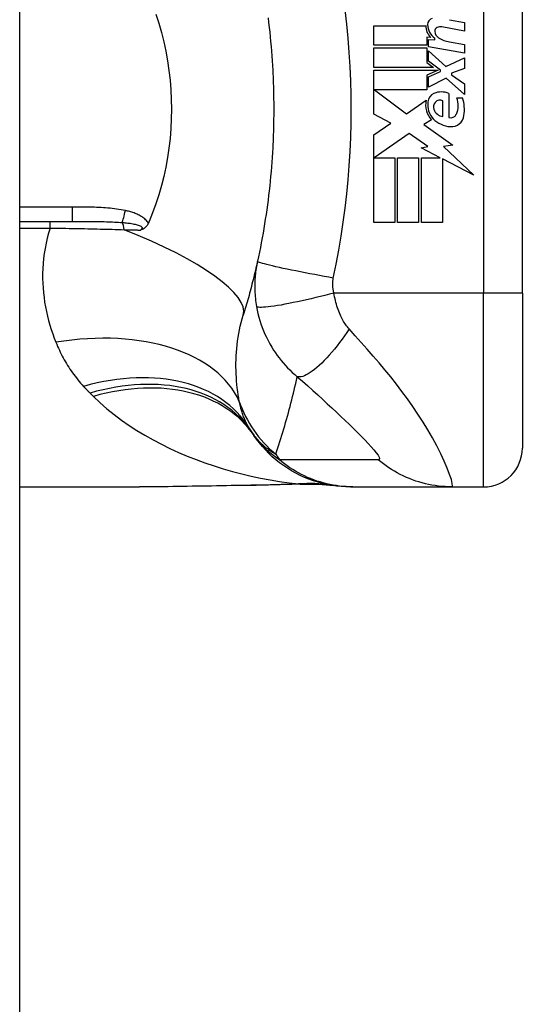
# Model space of a CAD drawing. Header units: inches. Extents: x 19 to 626, y 56 to 294.
# Tile 283 of 392: x 367.647 to 368.158, y 178.62 to 179.62. Entities that reach past the tile are written whole.
import ezdxf

# ---------------------------------------------------------------- set-up
doc = ezdxf.new("R2010")
doc.units = ezdxf.units.IN
doc.header["$MEASUREMENT"] = 0
doc.layers.add('Visible Edges(ANSI)', color=7, linetype='Continuous', lineweight=25)
doc.layers.add('Visible Tangent Edges(ANSI)', color=7, linetype='Continuous', lineweight=25)

msp = doc.modelspace()

# ---------------------------------------------------------------- linework, layer by layer
at = {"layer": 'Visible Edges(ANSI)'}
for p, q in [((367.6471, 164.7864), (367.6471, 194.3894)), ((368.158, 179.3424), (368.158, 179.7164)), ((368.0841, 179.6202), (368.0991, 179.6175)), ((368.0069, 179.6141), (368.0599, 179.6141)), ((368.0069, 179.5943), (368.0069, 179.6141)), ((368.0991, 179.6087), (368.0761, 179.6128)), ((368.0991, 179.6175), (368.0991, 179.6087)), ((368.0608, 179.6025), (368.0608, 179.5943)), ((368.0649, 179.6022), (368.0608, 179.6025)), ((368.0627, 179.6001), (368.0691, 179.5996)), ((368.0627, 179.5926), (368.0627, 179.6001)), ((368.0691, 179.5996), (368.0691, 179.6015)), ((368.0608, 179.5943), (368.0069, 179.5943)), ((368.0069, 179.5915), (368.0608, 179.5915)), ((368.0069, 179.5717), (368.0069, 179.5915)), ((368.0608, 179.5915), (368.0608, 179.5768)), ((368.0991, 179.5861), (368.0627, 179.5926)), ((368.0627, 179.5887), (368.0803, 179.5725)), ((368.0627, 179.5779), (368.0627, 179.5887)), ((368.0841, 179.5976), (368.0991, 179.5949)), ((368.0991, 179.5949), (368.0991, 179.5861)), ((368.0803, 179.5725), (368.0991, 179.5815)), ((368.0991, 179.5815), (368.0991, 179.5707)), ((368.0677, 179.5717), (368.0069, 179.5717)), ((368.0069, 179.5689), (368.0725, 179.5689)), ((368.0069, 179.5243), (368.0069, 179.5689)), ((368.0608, 179.5768), (368.0677, 179.5717)), ((368.0725, 179.5689), (368.0608, 179.5639)), ((368.0749, 179.5689), (368.0627, 179.5779)), ((368.0749, 179.5675), (368.0749, 179.5689)), ((368.0991, 179.5707), (368.0861, 179.5657)), ((368.0608, 179.5639), (368.0608, 179.5489)), ((368.0627, 179.5623), (368.0749, 179.5675)), ((368.0627, 179.5515), (368.0627, 179.5623)), ((368.0805, 179.5607), (368.0627, 179.5515)), ((368.0991, 179.5443), (368.0805, 179.5607)), ((368.0861, 179.5657), (368.0861, 179.5641)), ((368.0861, 179.5641), (368.0991, 179.5551)), ((368.0077, 179.5489), (368.0404, 179.5245)), ((368.0608, 179.5489), (368.0077, 179.5489)), ((368.0991, 179.5551), (368.0991, 179.5443)), ((368.0833, 179.5451), (368.0833, 179.5207)), ((368.0913, 179.5407), (368.0973, 179.5407)), ((368.0404, 179.5245), (368.0603, 179.5383)), ((368.0773, 179.5217), (368.0773, 179.5377)), ((368.0243, 179.5151), (368.0069, 179.5243)), ((368.0069, 179.5033), (368.0243, 179.5151)), ((368.0657, 179.5184), (368.058, 179.5137)), ((368.058, 179.5137), (368.0873, 179.4928)), ((368.0069, 179.4141), (368.0069, 179.5033)), ((368.0431, 179.5045), (368.0073, 179.4799)), ((368.0618, 179.4915), (368.0431, 179.5045)), ((368.0551, 179.4901), (368.0618, 179.4915)), ((368.0746, 179.4799), (368.0551, 179.4901)), ((368.0873, 179.4928), (368.0779, 179.4915)), ((368.0779, 179.4915), (368.1087, 179.4622)), ((368.0073, 179.4799), (368.0283, 179.4799)), ((368.0283, 179.4799), (368.0283, 179.4141)), ((368.0311, 179.4799), (368.0525, 179.4799)), ((368.0311, 179.4141), (368.0311, 179.4799)), ((368.0525, 179.4799), (368.0525, 179.4141)), ((368.0555, 179.4799), (368.0746, 179.4799)), ((368.0555, 179.4141), (368.0555, 179.4799)), ((368.0769, 179.4788), (368.0769, 179.4141)), ((368.1087, 179.4622), (368.0769, 179.4788)), ((367.6471, 179.4153), (367.7005, 179.4153)), ((368.0283, 179.4141), (368.0069, 179.4141)), ((368.0525, 179.4141), (368.0311, 179.4141)), ((368.0769, 179.4141), (368.0555, 179.4141)), ((368.158, 179.3424), (368.158, 179.1849)), ((367.6471, 179.1456), (367.769, 179.1456)), ((367.9832, 179.1456), (367.9856, 179.1456)), ((367.9856, 179.1456), (368.086, 179.1456)), ((368.086, 179.1456), (368.1186, 179.1456))]:
    msp.add_line(p, q, dxfattribs=at)
at = {"layer": 'Visible Edges(ANSI)', "flags": 128}
for points in [[(367.7855, 179.6257), (367.7884, 179.6165), (367.7911, 179.6072), (367.7935, 179.5977), (367.7956, 179.5882), (367.7973, 179.5785), (367.7988, 179.5687), (367.7999, 179.5589), (367.8007, 179.5491), (367.8012, 179.5392), (367.8013, 179.5293), (367.8012, 179.5194), (367.8007, 179.5095), (367.7999, 179.4996), (367.7987, 179.4898), (367.7973, 179.4801), (367.7955, 179.4705), (367.7935, 179.461), (367.7911, 179.4516), (367.7884, 179.4423), (367.7855, 179.4332), (367.7822, 179.4241), (367.7786, 179.4153)], [(367.8995, 179.6221), (367.9001, 179.6173), (367.9006, 179.6124), (367.9012, 179.6076), (367.9017, 179.6028), (367.9021, 179.5979), (367.9026, 179.5931), (367.903, 179.5882), (367.9033, 179.5834), (367.9037, 179.5785), (367.904, 179.5736), (367.9043, 179.5688)], [(367.9043, 179.5688), (367.9044, 179.5655), (367.9046, 179.5622), (367.9047, 179.559), (367.9048, 179.5557), (367.905, 179.5524), (367.905, 179.5491), (367.9051, 179.5458), (367.9052, 179.5426), (367.9052, 179.5393), (367.9053, 179.536), (367.9053, 179.5327), (367.9053, 179.5294), (367.9053, 179.5261), (367.9053, 179.5229), (367.9052, 179.5196), (367.9052, 179.5163), (367.9051, 179.513), (367.905, 179.5097), (367.905, 179.5065), (367.9048, 179.5032), (367.9047, 179.4999), (367.9046, 179.4966), (367.9044, 179.4933), (367.9043, 179.4901)], [(367.9043, 179.4901), (367.904, 179.4852), (367.9037, 179.4803), (367.9033, 179.4755), (367.903, 179.4706), (367.9026, 179.4658), (367.9021, 179.4609), (367.9017, 179.4561), (367.9012, 179.4513), (367.9006, 179.4464), (367.9001, 179.4416), (367.8995, 179.4368), (367.8988, 179.432), (367.8982, 179.4271), (367.8975, 179.4223), (367.8967, 179.4175), (367.896, 179.4127), (367.8952, 179.408), (367.8944, 179.4032), (367.8935, 179.3984), (367.8926, 179.3936), (367.8917, 179.3889), (367.8907, 179.3841), (367.8897, 179.3794), (367.8887, 179.3747)], [(367.7779, 179.4135), (367.7777, 179.413), (367.7774, 179.4125), (367.7772, 179.4121), (367.7769, 179.4117), (367.7767, 179.4112), (367.7764, 179.4108), (367.7761, 179.4104), (367.7758, 179.4101), (367.7754, 179.4097), (367.7751, 179.4094), (367.7747, 179.409), (367.7744, 179.4087), (367.774, 179.4084), (367.7737, 179.4082), (367.7733, 179.4079), (367.7729, 179.4077), (367.7726, 179.4075), (367.7722, 179.4073), (367.7718, 179.4072), (367.7714, 179.407), (367.7711, 179.4069), (367.7707, 179.4067), (367.7703, 179.4066), (367.7699, 179.4065)], [(367.7786, 179.4153), (367.7786, 179.4152), (367.7786, 179.4151), (367.7785, 179.415), (367.7785, 179.415), (367.7785, 179.4149), (367.7784, 179.4148), (367.7784, 179.4147), (367.7784, 179.4147), (367.7783, 179.4146), (367.7783, 179.4145), (367.7783, 179.4144), (367.7782, 179.4144), (367.7782, 179.4143), (367.7782, 179.4142), (367.7782, 179.4141), (367.7781, 179.4141), (367.7781, 179.414), (367.7781, 179.4139), (367.778, 179.4138), (367.778, 179.4138), (367.778, 179.4137), (367.7779, 179.4136), (367.7779, 179.4135), (367.7779, 179.4135)], [(367.8887, 179.3747), (367.8882, 179.3723), (367.8877, 179.37), (367.8871, 179.3676), (367.8866, 179.3653), (367.886, 179.363), (367.8855, 179.3606), (367.8849, 179.3583), (367.8843, 179.356), (367.8838, 179.3537), (367.8832, 179.3514), (367.8826, 179.3491), (367.882, 179.3468), (367.8814, 179.3445), (367.8808, 179.3423), (367.8802, 179.34), (367.8795, 179.3377), (367.8789, 179.3355), (367.8782, 179.3333), (367.8776, 179.331), (367.8769, 179.3288), (367.8763, 179.3266), (367.8756, 179.3243), (367.8749, 179.3221), (367.8743, 179.3199)], [(367.9832, 179.1456), (367.9786, 179.1457), (367.9739, 179.1459), (367.9692, 179.1464), (367.9645, 179.1471), (367.9597, 179.1479), (367.955, 179.149), (367.9504, 179.1502), (367.9457, 179.1517), (367.9411, 179.1533), (367.9366, 179.1552), (367.9321, 179.1572), (367.9277, 179.1594), (367.9234, 179.1618), (367.9193, 179.1644), (367.9152, 179.1671), (367.9113, 179.17), (367.9075, 179.1731), (367.9038, 179.1762), (367.9003, 179.1796), (367.897, 179.183), (367.8938, 179.1865), (367.8908, 179.1902), (367.8879, 179.1939), (367.8852, 179.1977)], [(367.9357, 179.1484), (367.9119, 179.1475), (367.8876, 179.147)], [(367.9357, 179.1484), (367.9509, 179.1483), (367.966, 179.1468)], [(367.8876, 179.147), (367.8574, 179.1465), (367.8275, 179.1461), (367.798, 179.1457), (367.769, 179.1456)]]:
    msp.add_lwpolyline(points, dxfattribs=at)
at = {"layer": 'Visible Edges(ANSI)'}
for centre, radius, start, end in [((368.0684, 179.6151), 0.00676, 106.9928, 179.4776), ((368.0758, 179.6138), 0.016, 178.7952, 226.5849), ((368.0777, 179.615), 0.016, 179.4776, 237.4114), ((368.073, 179.6086), 0.004, 113.5571, 186.03), ((368.0746, 179.6047), 0.0082, 80, 113.5571), ((368.0773, 179.609), 0.0084, 186.03, 237.5992), ((368.0894, 179.6281), 0.031, 237.5992, 260), ((368.0721, 179.5359), 0.0101, 113.8445, 175.0802), ((368.0757, 179.528), 0.0188, 66.1555, 113.8445), ((368.0742, 179.5322), 0.00637, 61.4547, 141.1652), ((368.0724, 179.5329), 0.0205, 334.6784, 22.5609), ((368.0586, 179.5287), 0.0405, 351.5605, 17.3343), ((368.0817, 179.5334), 0.022, 167.079, 223.1785), ((368.0817, 179.5334), 0.0199, 170.4085, 224.1684), ((368.0749, 179.5316), 0.0073, 141.1652, 199.3797), ((368.0786, 179.5329), 0.0112, 199.3797, 262.9975), ((368.0864, 179.538), 0.0265, 224.1684, 266.5646), ((368.0851, 179.5269), 0.0064, 253.5261, 334.6784), ((368.0856, 179.5247), 0.0132, 266.5646, 351.5605), ((367.9812, 179.2667), 0.1181, 211.3001, 213.5208), ((368.3778, 179.5294), 0.5938, 213.5208, 213.9621), ((368.1186, 179.1849), 0.0394, 270, 0)]:
    msp.add_arc(centre, radius, start, end, dxfattribs=at)
at = {"layer": 'Visible Tangent Edges(ANSI)'}
for p, q in [((368.1186, 179.7164), (368.1186, 179.3424)), ((367.7005, 179.4298), (367.6471, 179.4298)), ((367.7005, 179.4298), (367.7005, 179.4153)), ((367.6471, 179.4085), (367.678, 179.4085)), ((367.678, 179.4085), (367.678, 179.4153)), ((368.1186, 179.3424), (367.9665, 179.3424)), ((368.158, 179.3424), (368.1186, 179.3424)), ((368.1186, 179.1456), (368.1186, 179.3424))]:
    msp.add_line(p, q, dxfattribs=at)
at = {"layer": 'Visible Tangent Edges(ANSI)', "flags": 128}
for points in [[(367.9658, 179.3577), (367.9686, 179.3719), (367.9713, 179.386), (367.9737, 179.4003), (367.9759, 179.4145), (367.9778, 179.4288), (367.9795, 179.4431), (367.9809, 179.4575), (367.982, 179.4718), (367.9829, 179.4862), (367.9835, 179.5006), (367.9839, 179.515), (367.9841, 179.5294), (367.9839, 179.5438), (367.9835, 179.5582), (367.9829, 179.5726), (367.982, 179.587), (367.9809, 179.6014), (367.9795, 179.6157), (367.9778, 179.6301)], [(367.7545, 179.4263), (367.7523, 179.4267), (367.7501, 179.4271), (367.7479, 179.4275), (367.7456, 179.4278), (367.7434, 179.4281), (367.7411, 179.4284), (367.7389, 179.4286), (367.7366, 179.4288), (367.7344, 179.429), (367.7321, 179.4291), (367.7298, 179.4293), (367.7276, 179.4294), (367.7253, 179.4295), (367.7231, 179.4296), (367.7208, 179.4296), (367.7186, 179.4297), (367.7163, 179.4297), (367.714, 179.4298), (367.7118, 179.4298), (367.7095, 179.4298), (367.7072, 179.4298), (367.705, 179.4298), (367.7027, 179.4298), (367.7005, 179.4298)], [(367.7779, 179.4135), (367.7773, 179.4144), (367.7766, 179.4153), (367.7759, 179.4162), (367.7751, 179.417), (367.7742, 179.4178), (367.7733, 179.4185), (367.7724, 179.4192), (367.7715, 179.4198), (367.7705, 179.4204), (367.7695, 179.421), (367.7685, 179.4215), (367.7675, 179.422), (367.7665, 179.4225), (367.7654, 179.423), (367.7644, 179.4234), (367.7633, 179.4238), (367.7622, 179.4242), (367.7611, 179.4245), (367.76, 179.4249), (367.759, 179.4252), (367.7578, 179.4255), (367.7567, 179.4258), (367.7556, 179.426), (367.7545, 179.4263)], [(367.678, 179.4085), (367.6765, 179.4033), (367.6751, 179.3981), (367.6739, 179.393), (367.6729, 179.3878), (367.6721, 179.3826), (367.6714, 179.3775), (367.6709, 179.3724), (367.6706, 179.3674), (367.6704, 179.3624), (367.6704, 179.3574), (367.6705, 179.3525), (367.6708, 179.3476), (367.6712, 179.3427), (367.6718, 179.3379), (367.6724, 179.3331), (367.6733, 179.3284), (367.6742, 179.3237), (367.6752, 179.3191), (367.6764, 179.3145), (367.6777, 179.3099), (367.6791, 179.3055), (367.6806, 179.3011), (367.6822, 179.2967), (367.6838, 179.2924)], [(367.678, 179.4085), (367.6812, 179.4085), (367.6844, 179.4084), (367.6876, 179.4084), (367.6909, 179.4083), (367.6941, 179.4083), (367.6973, 179.4082), (367.7004, 179.4082), (367.7036, 179.4081), (367.7068, 179.408), (367.71, 179.408), (367.7131, 179.4079), (367.7163, 179.4078), (367.7194, 179.4078), (367.7225, 179.4077), (367.7257, 179.4076), (367.7288, 179.4075), (367.7319, 179.4075), (367.735, 179.4074), (367.738, 179.4073), (367.7411, 179.4072), (367.7441, 179.4071), (367.7472, 179.407), (367.7502, 179.4069), (367.7532, 179.4068)], [(367.7005, 179.4153), (367.7027, 179.4153), (367.7049, 179.4152), (367.7072, 179.4152), (367.7094, 179.4152), (367.7116, 179.4152), (367.7138, 179.4152), (367.716, 179.4152), (367.7182, 179.4152), (367.7203, 179.4152), (367.7225, 179.4152), (367.7246, 179.4151), (367.7268, 179.4151), (367.7289, 179.4151), (367.731, 179.415), (367.7331, 179.415), (367.7352, 179.4149), (367.7373, 179.4149), (367.7394, 179.4148), (367.7414, 179.4147), (367.7435, 179.4146), (367.7455, 179.4145), (367.7475, 179.4144), (367.7494, 179.4143), (367.7514, 179.4141)], [(367.7514, 179.4141), (367.7528, 179.414), (367.7541, 179.4139), (367.7555, 179.4138), (367.7569, 179.4136), (367.7582, 179.4134), (367.7595, 179.4133), (367.7607, 179.4131), (367.762, 179.4129), (367.7632, 179.4126), (367.7644, 179.4124), (367.7655, 179.4121), (367.7666, 179.4119), (367.7676, 179.4115), (367.7685, 179.4112), (367.7694, 179.4108), (367.7701, 179.4104), (367.7707, 179.41), (367.7711, 179.4095), (367.7714, 179.409), (367.7714, 179.4085), (367.7713, 179.408), (367.771, 179.4075), (367.7705, 179.407), (367.7699, 179.4065)], [(367.7532, 179.4068), (367.7539, 179.4068), (367.7546, 179.4068), (367.7553, 179.4068), (367.756, 179.4068), (367.7567, 179.4068), (367.7574, 179.4067), (367.7581, 179.4067), (367.7588, 179.4067), (367.7595, 179.4067), (367.7602, 179.4067), (367.7609, 179.4067), (367.7616, 179.4067), (367.7623, 179.4066), (367.763, 179.4066), (367.7637, 179.4066), (367.7644, 179.4066), (367.7651, 179.4066), (367.7658, 179.4066), (367.7665, 179.4066), (367.7672, 179.4065), (367.7678, 179.4065), (367.7685, 179.4065), (367.7692, 179.4065), (367.7699, 179.4065)], [(367.8887, 179.3747), (367.8883, 179.3729), (367.888, 179.3711), (367.8877, 179.3693), (367.8874, 179.3674), (367.8871, 179.3656), (367.8869, 179.3638), (367.8867, 179.3619), (367.8865, 179.3601), (367.8863, 179.3582), (367.8862, 179.3563), (367.8861, 179.3545), (367.886, 179.3526), (367.886, 179.3507), (367.886, 179.3488), (367.886, 179.3469), (367.8861, 179.345), (367.8862, 179.343), (367.8863, 179.3409), (367.8864, 179.3389), (367.8866, 179.3369), (367.8869, 179.3349), (367.8871, 179.3328), (367.8875, 179.3308), (367.8878, 179.3287)], [(367.9658, 179.3577), (367.9612, 179.3586), (367.9565, 179.3594), (367.9517, 179.3603), (367.9469, 179.3612), (367.9421, 179.3621), (367.9373, 179.363), (367.9325, 179.3639), (367.9279, 179.3649), (367.9234, 179.3658), (367.9191, 179.3667), (367.9149, 179.3675), (367.911, 179.3684), (367.9074, 179.3692), (367.9041, 179.37), (367.901, 179.3707), (367.8983, 179.3714), (367.896, 179.372), (367.8939, 179.3725), (367.8923, 179.373), (367.8909, 179.3735), (367.8899, 179.3739), (367.8892, 179.3742), (367.8888, 179.3745), (367.8887, 179.3747)], [(367.9665, 179.3424), (367.9663, 179.3431), (367.9662, 179.3438), (367.966, 179.3444), (367.9659, 179.3451), (367.9658, 179.3457), (367.9657, 179.3464), (367.9656, 179.3471), (367.9655, 179.3478), (367.9655, 179.3484), (367.9654, 179.349), (367.9654, 179.3497), (367.9653, 179.3503), (367.9653, 179.3509), (367.9653, 179.3516), (367.9653, 179.3522), (367.9653, 179.3528), (367.9654, 179.3534), (367.9654, 179.354), (367.9654, 179.3547), (367.9655, 179.3553), (367.9656, 179.3559), (367.9656, 179.3565), (367.9657, 179.3571), (367.9658, 179.3577)], [(367.9665, 179.3424), (367.962, 179.3413), (367.9574, 179.3401), (367.9528, 179.3389), (367.9481, 179.3378), (367.9434, 179.3367), (367.9387, 179.3356), (367.9341, 179.3346), (367.9295, 179.3336), (367.925, 179.3327), (367.9207, 179.3318), (367.9166, 179.3311), (367.9127, 179.3303), (367.909, 179.3297), (367.9056, 179.3292), (367.9024, 179.3287), (367.8996, 179.3284), (367.897, 179.3281), (367.8948, 179.328), (367.8928, 179.3279), (367.8912, 179.3279), (367.8899, 179.328), (367.8889, 179.3281), (367.8882, 179.3284), (367.8878, 179.3287)], [(367.9819, 179.306), (367.981, 179.307), (367.9802, 179.308), (367.9794, 179.3091), (367.9785, 179.3102), (367.9778, 179.3113), (367.977, 179.3125), (367.9762, 179.3137), (367.9755, 179.315), (367.9748, 179.3163), (367.9741, 179.3176), (367.9734, 179.319), (367.9727, 179.3206), (367.972, 179.3223), (367.9713, 179.324), (367.9707, 179.3257), (367.9701, 179.3275), (367.9695, 179.3292), (367.969, 179.3311), (367.9685, 179.3329), (367.968, 179.3348), (367.9676, 179.3367), (367.9672, 179.3386), (367.9668, 179.3405), (367.9665, 179.3424)], [(367.8878, 179.3287), (367.8885, 179.3251), (367.8893, 179.3216), (367.8902, 179.3181), (367.8912, 179.3146), (367.8923, 179.3111), (367.8936, 179.3076), (367.8949, 179.3042), (367.8964, 179.3008), (367.8979, 179.2975), (367.8996, 179.2942), (367.9014, 179.2909), (367.9033, 179.2876), (367.9052, 179.2845), (367.907, 179.2818), (367.9089, 179.2791), (367.9108, 179.2765), (367.9129, 179.274), (367.9149, 179.2715), (367.9171, 179.269), (367.9194, 179.2666), (367.9217, 179.2643), (367.9241, 179.2619), (367.9266, 179.2597), (367.9292, 179.2574)], [(367.8702, 179.2324), (367.8697, 179.2358), (367.8691, 179.2392), (367.8687, 179.2426), (367.8682, 179.2461), (367.8679, 179.2496), (367.8676, 179.2531), (367.8673, 179.2567), (367.8671, 179.2603), (367.867, 179.2639), (367.8669, 179.2676), (367.8669, 179.2712), (367.867, 179.2749), (367.8671, 179.2786), (367.8674, 179.2824), (367.8677, 179.2861), (367.868, 179.2899), (367.8685, 179.2937), (367.8691, 179.2975), (367.8697, 179.3012), (367.8704, 179.305), (367.8713, 179.3088), (367.8722, 179.3125), (367.8732, 179.3162), (367.8743, 179.3199)], [(367.9819, 179.306), (367.9796, 179.3025), (367.9771, 179.299), (367.9747, 179.2956), (367.9721, 179.2922), (367.9696, 179.2889), (367.967, 179.2856), (367.9644, 179.2825), (367.9618, 179.2795), (367.9592, 179.2766), (367.9566, 179.2739), (367.9541, 179.2713), (367.9516, 179.269), (367.9492, 179.2668), (367.9468, 179.2649), (367.9445, 179.2631), (367.9424, 179.2616), (367.9403, 179.2603), (367.9383, 179.2592), (367.9365, 179.2584), (367.9348, 179.2578), (367.9332, 179.2574), (367.9318, 179.2572), (367.9304, 179.2572), (367.9292, 179.2574)], [(368.086, 179.1456), (368.0869, 179.1464), (368.0868, 179.1489), (368.0859, 179.1529), (368.0841, 179.1582), (368.0817, 179.1645), (368.0786, 179.1716), (368.075, 179.1792), (368.071, 179.1872), (368.0666, 179.1952), (368.062, 179.2034), (368.0571, 179.2114), (368.0519, 179.2194), (368.0467, 179.2273), (368.0412, 179.235), (368.0356, 179.2425), (368.03, 179.25), (368.0242, 179.2572), (368.0183, 179.2644), (368.0124, 179.2714), (368.0064, 179.2784), (368.0003, 179.2853), (367.9942, 179.2922), (367.9881, 179.2991), (367.9819, 179.306)], [(367.6838, 179.2924), (367.6847, 179.2904), (367.6855, 179.2883), (367.6864, 179.2863), (367.6874, 179.2843), (367.6883, 179.2823), (367.6893, 179.2804), (367.6903, 179.2784), (367.6914, 179.2765), (367.6924, 179.2746), (367.6935, 179.2727), (367.6947, 179.2708), (367.6958, 179.2689), (367.697, 179.267), (367.6982, 179.2652), (367.6995, 179.2633), (367.7007, 179.2615), (367.702, 179.2597), (367.7034, 179.2579), (367.7048, 179.2562), (367.7061, 179.2544), (367.7076, 179.2527), (367.709, 179.251), (367.7105, 179.2493), (367.712, 179.2476)], [(367.9075, 179.1788), (367.9085, 179.182), (367.9096, 179.1851), (367.9106, 179.1883), (367.9116, 179.1915), (367.9126, 179.1947), (367.9136, 179.1979), (367.9146, 179.2011), (367.9155, 179.2044), (367.9165, 179.2076), (367.9174, 179.2109), (367.9184, 179.2141), (367.9193, 179.2174), (367.9202, 179.2207), (367.9211, 179.224), (367.9219, 179.2273), (367.9228, 179.2306), (367.9236, 179.2339), (367.9245, 179.2372), (367.9253, 179.2406), (367.9261, 179.2439), (367.9269, 179.2473), (367.9277, 179.2507), (367.9285, 179.254), (367.9292, 179.2574)], [(367.9292, 179.2574), (367.9345, 179.2528), (367.9398, 179.2481), (367.945, 179.2435), (367.95, 179.239), (367.9549, 179.2345), (367.9597, 179.23), (367.9645, 179.2257), (367.9691, 179.2213), (367.9736, 179.2171), (367.978, 179.2129), (367.9823, 179.2088), (367.9865, 179.2047), (367.9905, 179.2008), (367.9943, 179.1969), (367.9979, 179.1932), (368.0013, 179.1896), (368.0044, 179.1862), (368.0072, 179.1831), (368.0095, 179.1802), (368.0113, 179.1777), (368.0124, 179.1757), (368.0129, 179.1742), (368.0126, 179.1734), (368.0116, 179.1731)], [(367.712, 179.2476), (367.7123, 179.2473), (367.7126, 179.247), (367.7128, 179.2467), (367.7131, 179.2465), (367.7134, 179.2462), (367.7137, 179.2459), (367.7139, 179.2456), (367.7142, 179.2453), (367.7145, 179.245), (367.7147, 179.2447), (367.715, 179.2445), (367.7153, 179.2442), (367.7156, 179.2439), (367.7158, 179.2436), (367.7161, 179.2433), (367.7164, 179.243), (367.7166, 179.2428), (367.7169, 179.2425), (367.7172, 179.2422), (367.7175, 179.2419), (367.7178, 179.2416), (367.718, 179.2414), (367.7183, 179.2411), (367.7186, 179.2408)], [(367.7186, 179.2408), (367.7187, 179.2407), (367.7189, 179.2405), (367.719, 179.2404), (367.7192, 179.2402), (367.7193, 179.2401), (367.7194, 179.24), (367.7196, 179.2398), (367.7197, 179.2397), (367.7199, 179.2395), (367.72, 179.2394), (367.7201, 179.2393), (367.7203, 179.2391), (367.7204, 179.239), (367.7206, 179.2388), (367.7207, 179.2387), (367.7208, 179.2386), (367.721, 179.2384), (367.7211, 179.2383), (367.7213, 179.2381), (367.7214, 179.238), (367.7215, 179.2379), (367.7217, 179.2377), (367.7218, 179.2376), (367.722, 179.2375)], [(367.722, 179.2375), (367.7287, 179.2311), (367.7358, 179.2249), (367.7431, 179.219), (367.7506, 179.2134), (367.7583, 179.208), (367.7663, 179.2028), (367.7744, 179.1979), (367.7826, 179.1932), (367.7911, 179.1888), (367.7997, 179.1846), (367.8084, 179.1806), (367.8173, 179.1768), (367.8263, 179.1733), (367.8354, 179.1699), (367.8446, 179.1668), (367.8539, 179.1639), (367.8633, 179.1612), (367.8728, 179.1588), (367.8823, 179.1565), (367.8919, 179.1545), (367.9015, 179.1527), (367.9112, 179.1511), (367.9209, 179.1497), (367.9306, 179.1485)], [(367.8802, 179.2054), (367.8797, 179.2063), (367.8791, 179.2073), (367.8786, 179.2083), (367.878, 179.2093), (367.8775, 179.2103), (367.877, 179.2113), (367.8765, 179.2124), (367.8761, 179.2134), (367.8756, 179.2145), (367.8751, 179.2156), (367.8747, 179.2167), (367.8743, 179.2178), (367.8739, 179.2189), (367.8735, 179.2201), (367.8731, 179.2213), (367.8727, 179.2224), (367.8724, 179.2236), (367.872, 179.2248), (367.8717, 179.2261), (367.8714, 179.2273), (367.8711, 179.2286), (367.8708, 179.2298), (367.8705, 179.2311), (367.8702, 179.2324)], [(367.8827, 179.2015), (367.8836, 179.2001), (367.8846, 179.1988), (367.8855, 179.1975), (367.8865, 179.1963), (367.8875, 179.1951), (367.8884, 179.194), (367.8894, 179.1928), (367.8904, 179.1918), (367.8915, 179.1907), (367.8925, 179.1897), (367.8935, 179.1888), (367.8946, 179.1878), (367.8956, 179.1869), (367.8967, 179.186), (367.8977, 179.1852), (367.8988, 179.1844), (367.8999, 179.1836), (367.9009, 179.1828), (367.902, 179.1821), (367.9031, 179.1814), (367.9042, 179.1807), (367.9053, 179.18), (367.9064, 179.1794), (367.9075, 179.1788)], [(367.9111, 179.1731), (367.9096, 179.1741), (367.9081, 179.1751), (367.9067, 179.1761), (367.9053, 179.1771), (367.904, 179.1781), (367.9027, 179.1791), (367.9014, 179.1801), (367.9002, 179.1811), (367.899, 179.1822), (367.8979, 179.1832), (367.8968, 179.1842), (367.8957, 179.1852), (367.8947, 179.1862), (367.8937, 179.1873), (367.8927, 179.1883), (367.8918, 179.1893), (367.8909, 179.1904), (367.89, 179.1914), (367.8891, 179.1924), (367.8883, 179.1935), (367.8875, 179.1945), (367.8867, 179.1956), (367.886, 179.1966), (367.8852, 179.1977)], [(367.9856, 179.1456), (367.9823, 179.1456), (367.979, 179.1458), (367.9757, 179.146), (367.9723, 179.1463), (367.969, 179.1468), (367.9656, 179.1473), (367.9623, 179.148), (367.959, 179.1487), (367.9557, 179.1496), (367.9524, 179.1505), (367.9492, 179.1515), (367.946, 179.1527), (367.9428, 179.1539), (367.9396, 179.1552), (367.9365, 179.1566), (367.9335, 179.1582), (367.9305, 179.1598), (367.9275, 179.1614), (367.9246, 179.1632), (367.9218, 179.165), (367.919, 179.167), (367.9163, 179.1689), (367.9136, 179.171), (367.9111, 179.1731)], [(368.0116, 179.1731), (368.0074, 179.1731), (368.0032, 179.1731), (367.999, 179.1731), (367.9948, 179.1731), (367.9906, 179.1731), (367.9864, 179.1731), (367.9822, 179.1731), (367.9781, 179.1731), (367.9739, 179.1731), (367.9697, 179.1731), (367.9655, 179.1731), (367.9613, 179.1731), (367.9571, 179.1731), (367.9529, 179.1731), (367.9488, 179.1731), (367.9446, 179.1731), (367.9404, 179.1731), (367.9362, 179.1731), (367.932, 179.1731), (367.9278, 179.1731), (367.9236, 179.1731), (367.9195, 179.1731), (367.9153, 179.1731), (367.9111, 179.1731)], [(368.086, 179.1456), (368.0827, 179.1456), (368.0794, 179.1458), (368.0761, 179.146), (368.0727, 179.1463), (368.0694, 179.1468), (368.0661, 179.1473), (368.0627, 179.148), (368.0594, 179.1487), (368.0561, 179.1496), (368.0528, 179.1505), (368.0496, 179.1515), (368.0464, 179.1527), (368.0432, 179.1539), (368.0401, 179.1552), (368.037, 179.1566), (368.0339, 179.1581), (368.0309, 179.1597), (368.028, 179.1614), (368.0251, 179.1632), (368.0222, 179.165), (368.0195, 179.1669), (368.0168, 179.1689), (368.0141, 179.171), (368.0116, 179.1731)], [(367.9306, 179.1485), (367.9289, 179.1484), (367.9271, 179.1483), (367.9253, 179.1483), (367.9235, 179.1482), (367.9217, 179.1481), (367.9199, 179.148), (367.9181, 179.148), (367.9163, 179.1479), (367.9145, 179.1479), (367.9127, 179.1478), (367.9109, 179.1477), (367.909, 179.1477), (367.9072, 179.1476), (367.9054, 179.1476), (367.9036, 179.1475), (367.9017, 179.1475), (367.8999, 179.1474), (367.8981, 179.1474), (367.8962, 179.1474), (367.8944, 179.1473), (367.8926, 179.1473), (367.8907, 179.1473), (367.8889, 179.1472), (367.887, 179.1472)], [(367.9306, 179.1485), (367.9308, 179.1485), (367.931, 179.1485), (367.9312, 179.1485), (367.9313, 179.1485), (367.9315, 179.1485), (367.9316, 179.1485), (367.9318, 179.1485), (367.9319, 179.1485), (367.9321, 179.1484), (367.9322, 179.1484), (367.9323, 179.1484), (367.9325, 179.1484), (367.9326, 179.1484), (367.9327, 179.1484), (367.9328, 179.1484), (367.9329, 179.1484), (367.933, 179.1484), (367.9331, 179.1484), (367.9332, 179.1484), (367.9333, 179.1484), (367.9334, 179.1484), (367.9335, 179.1484), (367.9335, 179.1484), (367.9336, 179.1484)], [(367.9336, 179.1484), (367.9337, 179.1484), (367.9338, 179.1484), (367.9339, 179.1484), (367.934, 179.1484), (367.934, 179.1484), (367.9341, 179.1484), (367.9342, 179.1484), (367.9343, 179.1484), (367.9344, 179.1484), (367.9345, 179.1484), (367.9346, 179.1483), (367.9347, 179.1483), (367.9347, 179.1483), (367.9348, 179.1483), (367.9349, 179.1483), (367.935, 179.1483), (367.9351, 179.1483), (367.9352, 179.1484), (367.9353, 179.1484), (367.9354, 179.1484), (367.9354, 179.1484), (367.9355, 179.1484), (367.9356, 179.1484), (367.9357, 179.1484)], [(367.887, 179.1472), (367.882, 179.1471), (367.877, 179.147), (367.8719, 179.1469), (367.8669, 179.1468), (367.8619, 179.1468), (367.8569, 179.1467), (367.852, 179.1466), (367.847, 179.1465), (367.842, 179.1464), (367.8371, 179.1463), (367.8321, 179.1462), (367.8272, 179.1461), (367.8223, 179.1461), (367.8174, 179.146), (367.8125, 179.1459), (367.8076, 179.1458), (367.8027, 179.1458), (367.7979, 179.1457), (367.793, 179.1457), (367.7882, 179.1456), (367.7834, 179.1456), (367.7786, 179.1456), (367.7738, 179.1456), (367.769, 179.1456)], [(367.8876, 179.147), (367.8876, 179.147), (367.8875, 179.147), (367.8875, 179.147), (367.8875, 179.147), (367.8875, 179.147), (367.8874, 179.147), (367.8874, 179.147), (367.8874, 179.147), (367.8874, 179.147), (367.8874, 179.1471), (367.8873, 179.1471), (367.8873, 179.1471), (367.8873, 179.1471), (367.8873, 179.1471), (367.8872, 179.1471), (367.8872, 179.1471), (367.8872, 179.1471), (367.8872, 179.1471), (367.8871, 179.1471), (367.8871, 179.1471), (367.8871, 179.1472), (367.8871, 179.1472), (367.887, 179.1472), (367.887, 179.1472)]]:
    msp.add_lwpolyline(points, dxfattribs=at)
at = {"layer": 'Visible Tangent Edges(ANSI)'}
msp.add_arc((368.2783, 179.4087), 0.4363, 211.7957, 212.6757, dxfattribs=at)
for centre, major_axis, ratio, start_param, end_param in [((367.7545, 179.4316), (-0.004, -0.0193), 0.056853, 0.451678, 1.304606), ((367.7498, 179.4054), (0, 0.00984), 0.343453, 4.857789, 5.800686), ((367.6863, 179.3783), (0.188, -0.0584), 0.249251, 0, 1.285379), ((367.6838, 179.1709), (0.1902, 0.0508), 0.604241, 0.09545, 1.410679), ((367.712, 179.1031), (0.1682, 0.1023), 0.678602, 0, 1.179478), ((367.7186, 179.0928), (0.1641, 0.1087), 0.689059, 0, 1.142601), ((367.722, 179.0877), (0.1633, 0.11), 0.696909, 0, 1.131926), ((367.982, 179.2693), (0.112, -0.0375), 0.992002, 3.787137, 4.348938), ((367.9306, 178.9531), (0.0329, 0.1941), 0.802573, 0, 0.207855), ((367.9373, 178.9521), (0.0287, 0.1948), 0.91694, 0, 0.179726)]:
    msp.add_ellipse(centre, major_axis=major_axis, ratio=ratio, start_param=start_param, end_param=end_param, dxfattribs=at)

doc.saveas('drawing.dxf')
